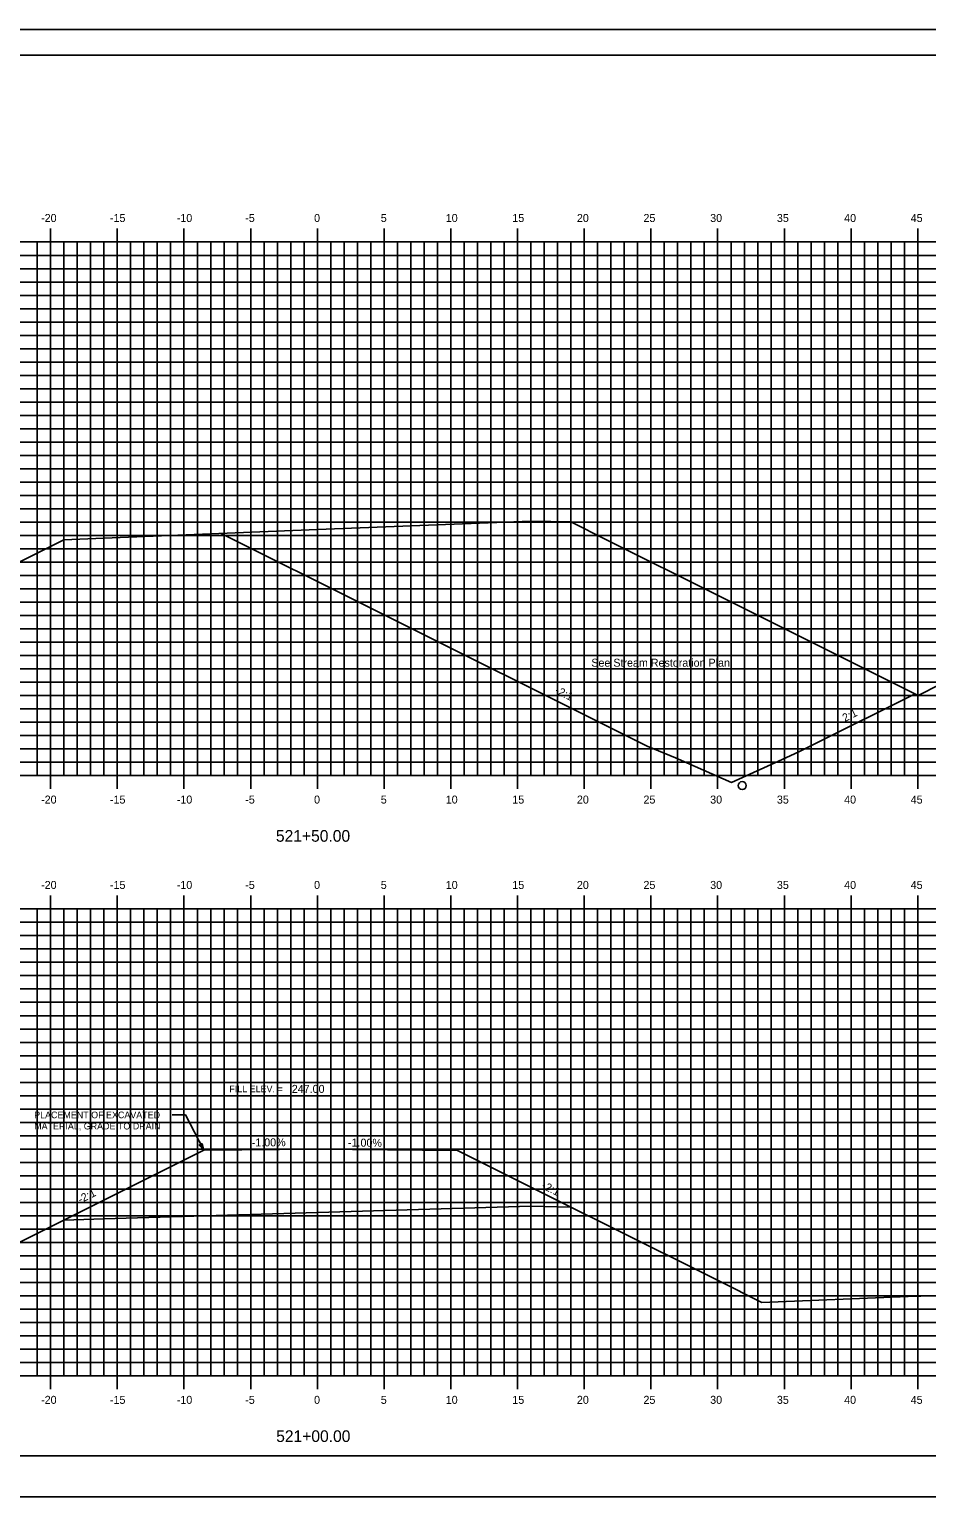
# Model space of a CAD drawing. Extents: x 1168600 to 1177589, y 610178 to 611246.
# Drawn here: x 1174818.3 to 1174885.5, y 610268.7 to 610378.7 of the extents above; entities that cross this region are included whole.
import ezdxf

# ---------------------------------------------------------------- set-up
doc = ezdxf.new("R2010")
doc.units = 0
for name, color, linetype in [('_Construction', 7, 'Continuous'), ('_Station Equation', 7, 'Continuous'), ('ANNOTATION', 7, 'Continuous'), ('BORDER', 7, 'Continuous'), ('Clear Zone and Buffer', 7, 'Continuous'), ('D_Roadway_Centerline_Text', 7, 'Continuous'), ('D_Text_Standard', 7, 'Continuous'), ('H_V ANNOTATION', 7, 'Continuous'), ('MAJOR', 7, 'Continuous'), ('MINOR', 7, 'Continuous'), ('PLOT BOUNDARY', 7, 'Continuous')]:
    doc.layers.add(name, color=color, linetype=linetype)

msp = doc.modelspace()

# ---------------------------------------------------------------- linework, layer by layer
at = {"layer": '_Construction'}
for q in [(1174831.33, 610294.72), (1174850.36, 610294.7)]:
    msp.add_line((1174839.85, 610294.8), q, dxfattribs=at)
at = {"layer": '_Station Equation'}
for points in [[(1174884.88, 610328.8), (1174891.48, 610332.14), (1174909.85, 610341.42)], [(1174873.17, 610283.29), (1174884.14, 610283.75), (1174889.86, 610283.9), (1174892.88, 610285.03), (1174909.85, 610291.99)]]:
    msp.add_lwpolyline(points, dxfattribs=at)
at = {"layer": 'ANNOTATION'}
for p in [(1174828.97, 610297.36), (1174831.33, 610294.72)]:
    msp.add_line(p, (1174829.97, 610297.36), dxfattribs=at)
msp.add_lwpolyline([(1174831.21, 610295.22), (1174831.33, 610294.72), (1174830.99, 610295.1)], close=True, dxfattribs=at)
at = {"layer": 'BORDER'}
for p, q in [((1174924.85, 610376.8), (1174764.85, 610376.8)), ((1174764.85, 610271.8), (1174924.85, 610271.8))]:
    msp.add_line(p, q, dxfattribs=at)
at = {"layer": 'Clear Zone and Buffer'}
msp.add_circle((1174871.69, 610322.05), 0.3, dxfattribs=at)
at = {"layer": 'D_Text_Standard'}
for points in [[(1174809.7, 610335.85), (1174810.64, 610335.38), (1174820.85, 610340.48), (1174823.85, 610340.6), (1174839.85, 610341.24), (1174855.85, 610341.88), (1174858.85, 610341.82), (1174861.52, 610340.48), (1174869.93, 610336.28), (1174884.88, 610328.8)], [(1174832.63, 610340.95), (1174843.65, 610335.45), (1174851, 610331.78), (1174856.36, 610329.1), (1174864.56, 610325.01), (1174866.68, 610324.13), (1174870.88, 610322.29), (1174874.96, 610324.14), (1174875.98, 610324.6), (1174877.19, 610325.2), (1174884.65, 610328.92)], [(1174820.85, 610289.48), (1174831.33, 610294.72), (1174839.85, 610294.8), (1174850.36, 610294.7), (1174858.85, 610290.45)], [(1174809.76, 610284.91), (1174810.74, 610284.42), (1174820.85, 610289.48), (1174823.85, 610289.56), (1174839.85, 610290.04), (1174855.85, 610290.51), (1174858.85, 610290.45), (1174861.63, 610289.06), (1174869.93, 610284.91), (1174873.17, 610283.29)]]:
    msp.add_lwpolyline(points, dxfattribs=at)
at = {"layer": 'MAJOR'}
for p, q in [((1174819.85, 610363.8), (1174819.85, 610362.8)), ((1174824.85, 610363.8), (1174824.85, 610362.8)), ((1174829.85, 610363.8), (1174829.85, 610362.8)), ((1174834.85, 610363.8), (1174834.85, 610362.8)), ((1174839.85, 610363.8), (1174839.85, 610362.8)), ((1174844.85, 610363.8), (1174844.85, 610362.8)), ((1174849.85, 610363.8), (1174849.85, 610362.8)), ((1174854.85, 610363.8), (1174854.85, 610362.8)), ((1174859.85, 610363.8), (1174859.85, 610362.8)), ((1174864.85, 610363.8), (1174864.85, 610362.8)), ((1174869.85, 610363.8), (1174869.85, 610362.8)), ((1174874.85, 610363.8), (1174874.85, 610362.8)), ((1174879.85, 610363.8), (1174879.85, 610362.8)), ((1174884.85, 610363.8), (1174884.85, 610362.8)), ((1174769.85, 610362.8), (1174909.85, 610362.8)), ((1174769.85, 610362.8), (1174909.85, 610362.8)), ((1174819.85, 610322.8), (1174819.85, 610362.8)), ((1174824.85, 610322.8), (1174824.85, 610362.8)), ((1174829.85, 610322.8), (1174829.85, 610362.8)), ((1174834.85, 610322.8), (1174834.85, 610362.8)), ((1174839.85, 610322.8), (1174839.85, 610362.8)), ((1174844.85, 610322.8), (1174844.85, 610362.8)), ((1174849.85, 610322.8), (1174849.85, 610362.8)), ((1174854.85, 610322.8), (1174854.85, 610362.8)), ((1174859.85, 610322.8), (1174859.85, 610362.8)), ((1174864.85, 610322.8), (1174864.85, 610362.8)), ((1174869.85, 610322.8), (1174869.85, 610362.8)), ((1174874.85, 610322.8), (1174874.85, 610362.8)), ((1174879.85, 610322.8), (1174879.85, 610362.8)), ((1174884.85, 610322.8), (1174884.85, 610362.8)), ((1174769.85, 610357.8), (1174909.85, 610357.8)), ((1174769.85, 610352.8), (1174909.85, 610352.8)), ((1174769.85, 610347.8), (1174909.85, 610347.8)), ((1174769.85, 610342.8), (1174909.85, 610342.8)), ((1174769.85, 610337.8), (1174909.85, 610337.8)), ((1174769.85, 610332.8), (1174909.85, 610332.8)), ((1174769.85, 610327.8), (1174909.85, 610327.8)), ((1174769.85, 610322.8), (1174909.85, 610322.8)), ((1174769.85, 610322.8), (1174909.85, 610322.8)), ((1174819.85, 610321.8), (1174819.85, 610322.8)), ((1174824.85, 610321.8), (1174824.85, 610322.8)), ((1174829.85, 610321.8), (1174829.85, 610322.8)), ((1174834.85, 610321.8), (1174834.85, 610322.8)), ((1174839.85, 610321.8), (1174839.85, 610322.8)), ((1174844.85, 610321.8), (1174844.85, 610322.8)), ((1174849.85, 610321.8), (1174849.85, 610322.8)), ((1174854.85, 610321.8), (1174854.85, 610322.8)), ((1174859.85, 610321.8), (1174859.85, 610322.8)), ((1174864.85, 610321.8), (1174864.85, 610322.8)), ((1174869.85, 610321.8), (1174869.85, 610322.8)), ((1174874.85, 610321.8), (1174874.85, 610322.8)), ((1174879.85, 610321.8), (1174879.85, 610322.8)), ((1174884.85, 610321.8), (1174884.85, 610322.8)), ((1174819.85, 610313.8), (1174819.85, 610312.8)), ((1174824.85, 610313.8), (1174824.85, 610312.8)), ((1174829.85, 610313.8), (1174829.85, 610312.8)), ((1174834.85, 610313.8), (1174834.85, 610312.8)), ((1174839.85, 610313.8), (1174839.85, 610312.8)), ((1174844.85, 610313.8), (1174844.85, 610312.8)), ((1174849.85, 610313.8), (1174849.85, 610312.8)), ((1174854.85, 610313.8), (1174854.85, 610312.8)), ((1174859.85, 610313.8), (1174859.85, 610312.8)), ((1174864.85, 610313.8), (1174864.85, 610312.8)), ((1174869.85, 610313.8), (1174869.85, 610312.8)), ((1174874.85, 610313.8), (1174874.85, 610312.8)), ((1174879.85, 610313.8), (1174879.85, 610312.8)), ((1174884.85, 610313.8), (1174884.85, 610312.8)), ((1174769.85, 610312.8), (1174909.85, 610312.8)), ((1174769.85, 610312.8), (1174909.85, 610312.8)), ((1174819.85, 610277.8), (1174819.85, 610312.8)), ((1174824.85, 610277.8), (1174824.85, 610312.8)), ((1174829.85, 610277.8), (1174829.85, 610312.8)), ((1174834.85, 610277.8), (1174834.85, 610312.8)), ((1174839.85, 610277.8), (1174839.85, 610312.8)), ((1174844.85, 610277.8), (1174844.85, 610312.8)), ((1174849.85, 610277.8), (1174849.85, 610312.8)), ((1174854.85, 610277.8), (1174854.85, 610312.8)), ((1174859.85, 610277.8), (1174859.85, 610312.8)), ((1174864.85, 610277.8), (1174864.85, 610312.8)), ((1174869.85, 610277.8), (1174869.85, 610312.8)), ((1174874.85, 610277.8), (1174874.85, 610312.8)), ((1174879.85, 610277.8), (1174879.85, 610312.8)), ((1174884.85, 610277.8), (1174884.85, 610312.8)), ((1174769.85, 610307.8), (1174909.85, 610307.8)), ((1174769.85, 610302.8), (1174909.85, 610302.8)), ((1174769.85, 610297.8), (1174909.85, 610297.8)), ((1174769.85, 610292.8), (1174909.85, 610292.8)), ((1174769.85, 610287.8), (1174909.85, 610287.8)), ((1174769.85, 610282.8), (1174909.85, 610282.8)), ((1174769.85, 610277.8), (1174909.85, 610277.8)), ((1174769.85, 610277.8), (1174909.85, 610277.8)), ((1174819.85, 610276.8), (1174819.85, 610277.8)), ((1174824.85, 610276.8), (1174824.85, 610277.8)), ((1174829.85, 610276.8), (1174829.85, 610277.8)), ((1174834.85, 610276.8), (1174834.85, 610277.8)), ((1174839.85, 610276.8), (1174839.85, 610277.8)), ((1174844.85, 610276.8), (1174844.85, 610277.8)), ((1174849.85, 610276.8), (1174849.85, 610277.8)), ((1174854.85, 610276.8), (1174854.85, 610277.8)), ((1174859.85, 610276.8), (1174859.85, 610277.8)), ((1174864.85, 610276.8), (1174864.85, 610277.8)), ((1174869.85, 610276.8), (1174869.85, 610277.8)), ((1174874.85, 610276.8), (1174874.85, 610277.8)), ((1174879.85, 610276.8), (1174879.85, 610277.8)), ((1174884.85, 610276.8), (1174884.85, 610277.8))]:
    msp.add_line(p, q, dxfattribs=at)
at = {"layer": 'MINOR'}
for p, q in [((1174818.85, 610322.8), (1174818.85, 610362.8)), ((1174820.85, 610322.8), (1174820.85, 610362.8)), ((1174821.85, 610322.8), (1174821.85, 610362.8)), ((1174822.85, 610322.8), (1174822.85, 610362.8)), ((1174823.85, 610322.8), (1174823.85, 610362.8)), ((1174825.85, 610322.8), (1174825.85, 610362.8)), ((1174826.85, 610322.8), (1174826.85, 610362.8)), ((1174827.85, 610322.8), (1174827.85, 610362.8)), ((1174828.85, 610322.8), (1174828.85, 610362.8)), ((1174830.85, 610322.8), (1174830.85, 610362.8)), ((1174831.85, 610322.8), (1174831.85, 610362.8)), ((1174832.85, 610322.8), (1174832.85, 610362.8)), ((1174833.85, 610322.8), (1174833.85, 610362.8)), ((1174835.85, 610322.8), (1174835.85, 610362.8)), ((1174836.85, 610322.8), (1174836.85, 610362.8)), ((1174837.85, 610322.8), (1174837.85, 610362.8)), ((1174838.85, 610322.8), (1174838.85, 610362.8)), ((1174840.85, 610322.8), (1174840.85, 610362.8)), ((1174841.85, 610322.8), (1174841.85, 610362.8)), ((1174842.85, 610322.8), (1174842.85, 610362.8)), ((1174843.85, 610322.8), (1174843.85, 610362.8)), ((1174845.85, 610322.8), (1174845.85, 610362.8)), ((1174846.85, 610322.8), (1174846.85, 610362.8)), ((1174847.85, 610322.8), (1174847.85, 610362.8)), ((1174848.85, 610322.8), (1174848.85, 610362.8)), ((1174850.85, 610322.8), (1174850.85, 610362.8)), ((1174851.85, 610322.8), (1174851.85, 610362.8)), ((1174852.85, 610322.8), (1174852.85, 610362.8)), ((1174853.85, 610322.8), (1174853.85, 610362.8)), ((1174855.85, 610322.8), (1174855.85, 610362.8)), ((1174856.85, 610322.8), (1174856.85, 610362.8)), ((1174857.85, 610322.8), (1174857.85, 610362.8)), ((1174858.85, 610322.8), (1174858.85, 610362.8)), ((1174860.85, 610322.8), (1174860.85, 610362.8)), ((1174861.85, 610322.8), (1174861.85, 610362.8)), ((1174862.85, 610322.8), (1174862.85, 610362.8)), ((1174863.85, 610322.8), (1174863.85, 610362.8)), ((1174865.85, 610322.8), (1174865.85, 610362.8)), ((1174866.85, 610322.8), (1174866.85, 610362.8)), ((1174867.85, 610322.8), (1174867.85, 610362.8)), ((1174868.85, 610322.8), (1174868.85, 610362.8)), ((1174870.85, 610322.8), (1174870.85, 610362.8)), ((1174871.85, 610322.8), (1174871.85, 610362.8)), ((1174872.85, 610322.8), (1174872.85, 610362.8)), ((1174873.85, 610322.8), (1174873.85, 610362.8)), ((1174875.85, 610322.8), (1174875.85, 610362.8)), ((1174876.85, 610322.8), (1174876.85, 610362.8)), ((1174877.85, 610322.8), (1174877.85, 610362.8)), ((1174878.85, 610322.8), (1174878.85, 610362.8)), ((1174880.85, 610322.8), (1174880.85, 610362.8)), ((1174881.85, 610322.8), (1174881.85, 610362.8)), ((1174882.85, 610322.8), (1174882.85, 610362.8)), ((1174883.85, 610322.8), (1174883.85, 610362.8)), ((1174769.85, 610361.8), (1174909.85, 610361.8)), ((1174769.85, 610360.8), (1174909.85, 610360.8)), ((1174769.85, 610359.8), (1174909.85, 610359.8)), ((1174769.85, 610358.8), (1174909.85, 610358.8)), ((1174769.85, 610356.8), (1174909.85, 610356.8)), ((1174769.85, 610355.8), (1174909.85, 610355.8)), ((1174769.85, 610354.8), (1174909.85, 610354.8)), ((1174769.85, 610353.8), (1174909.85, 610353.8)), ((1174769.85, 610351.8), (1174909.85, 610351.8)), ((1174769.85, 610350.8), (1174909.85, 610350.8)), ((1174769.85, 610349.8), (1174909.85, 610349.8)), ((1174769.85, 610348.8), (1174909.85, 610348.8)), ((1174769.85, 610346.8), (1174909.85, 610346.8)), ((1174769.85, 610345.8), (1174909.85, 610345.8)), ((1174769.85, 610344.8), (1174909.85, 610344.8)), ((1174769.85, 610343.8), (1174909.85, 610343.8)), ((1174769.85, 610341.8), (1174909.85, 610341.8)), ((1174769.85, 610340.8), (1174909.85, 610340.8)), ((1174769.85, 610339.8), (1174909.85, 610339.8)), ((1174769.85, 610338.8), (1174909.85, 610338.8)), ((1174769.85, 610336.8), (1174909.85, 610336.8)), ((1174769.85, 610335.8), (1174909.85, 610335.8)), ((1174769.85, 610334.8), (1174909.85, 610334.8)), ((1174769.85, 610333.8), (1174909.85, 610333.8)), ((1174769.85, 610331.8), (1174909.85, 610331.8)), ((1174769.85, 610330.8), (1174909.85, 610330.8)), ((1174769.85, 610329.8), (1174909.85, 610329.8)), ((1174769.85, 610328.8), (1174909.85, 610328.8)), ((1174769.85, 610326.8), (1174909.85, 610326.8)), ((1174769.85, 610325.8), (1174909.85, 610325.8)), ((1174769.85, 610324.8), (1174909.85, 610324.8)), ((1174769.85, 610323.8), (1174909.85, 610323.8)), ((1174818.85, 610277.8), (1174818.85, 610312.8)), ((1174820.85, 610277.8), (1174820.85, 610312.8)), ((1174821.85, 610277.8), (1174821.85, 610312.8)), ((1174822.85, 610277.8), (1174822.85, 610312.8)), ((1174823.85, 610277.8), (1174823.85, 610312.8)), ((1174825.85, 610277.8), (1174825.85, 610312.8)), ((1174826.85, 610277.8), (1174826.85, 610312.8)), ((1174827.85, 610277.8), (1174827.85, 610312.8)), ((1174828.85, 610277.8), (1174828.85, 610312.8)), ((1174830.85, 610277.8), (1174830.85, 610312.8)), ((1174831.85, 610277.8), (1174831.85, 610312.8)), ((1174832.85, 610277.8), (1174832.85, 610312.8)), ((1174833.85, 610277.8), (1174833.85, 610312.8)), ((1174835.85, 610277.8), (1174835.85, 610312.8)), ((1174836.85, 610277.8), (1174836.85, 610312.8)), ((1174837.85, 610277.8), (1174837.85, 610312.8)), ((1174838.85, 610277.8), (1174838.85, 610312.8)), ((1174840.85, 610277.8), (1174840.85, 610312.8)), ((1174841.85, 610277.8), (1174841.85, 610312.8)), ((1174842.85, 610277.8), (1174842.85, 610312.8)), ((1174843.85, 610277.8), (1174843.85, 610312.8)), ((1174845.85, 610277.8), (1174845.85, 610312.8)), ((1174846.85, 610277.8), (1174846.85, 610312.8)), ((1174847.85, 610277.8), (1174847.85, 610312.8)), ((1174848.85, 610277.8), (1174848.85, 610312.8)), ((1174850.85, 610277.8), (1174850.85, 610312.8)), ((1174851.85, 610277.8), (1174851.85, 610312.8)), ((1174852.85, 610277.8), (1174852.85, 610312.8)), ((1174853.85, 610277.8), (1174853.85, 610312.8)), ((1174855.85, 610277.8), (1174855.85, 610312.8)), ((1174856.85, 610277.8), (1174856.85, 610312.8)), ((1174857.85, 610277.8), (1174857.85, 610312.8)), ((1174858.85, 610277.8), (1174858.85, 610312.8)), ((1174860.85, 610277.8), (1174860.85, 610312.8)), ((1174861.85, 610277.8), (1174861.85, 610312.8)), ((1174862.85, 610277.8), (1174862.85, 610312.8)), ((1174863.85, 610277.8), (1174863.85, 610312.8)), ((1174865.85, 610277.8), (1174865.85, 610312.8)), ((1174866.85, 610277.8), (1174866.85, 610312.8)), ((1174867.85, 610277.8), (1174867.85, 610312.8)), ((1174868.85, 610277.8), (1174868.85, 610312.8)), ((1174870.85, 610277.8), (1174870.85, 610312.8)), ((1174871.85, 610277.8), (1174871.85, 610312.8)), ((1174872.85, 610277.8), (1174872.85, 610312.8)), ((1174873.85, 610277.8), (1174873.85, 610312.8)), ((1174875.85, 610277.8), (1174875.85, 610312.8)), ((1174876.85, 610277.8), (1174876.85, 610312.8)), ((1174877.85, 610277.8), (1174877.85, 610312.8)), ((1174878.85, 610277.8), (1174878.85, 610312.8)), ((1174880.85, 610277.8), (1174880.85, 610312.8)), ((1174881.85, 610277.8), (1174881.85, 610312.8)), ((1174882.85, 610277.8), (1174882.85, 610312.8)), ((1174883.85, 610277.8), (1174883.85, 610312.8)), ((1174769.85, 610311.8), (1174909.85, 610311.8)), ((1174769.85, 610310.8), (1174909.85, 610310.8)), ((1174769.85, 610309.8), (1174909.85, 610309.8)), ((1174769.85, 610308.8), (1174909.85, 610308.8)), ((1174769.85, 610306.8), (1174909.85, 610306.8)), ((1174769.85, 610305.8), (1174909.85, 610305.8)), ((1174769.85, 610304.8), (1174909.85, 610304.8)), ((1174769.85, 610303.8), (1174909.85, 610303.8)), ((1174769.85, 610301.8), (1174909.85, 610301.8)), ((1174769.85, 610300.8), (1174909.85, 610300.8)), ((1174769.85, 610299.8), (1174909.85, 610299.8)), ((1174769.85, 610298.8), (1174909.85, 610298.8)), ((1174769.85, 610296.8), (1174909.85, 610296.8)), ((1174769.85, 610295.8), (1174909.85, 610295.8)), ((1174769.85, 610294.8), (1174909.85, 610294.8)), ((1174769.85, 610293.8), (1174909.85, 610293.8)), ((1174769.85, 610291.8), (1174909.85, 610291.8)), ((1174769.85, 610290.8), (1174909.85, 610290.8)), ((1174769.85, 610289.8), (1174909.85, 610289.8)), ((1174769.85, 610288.8), (1174909.85, 610288.8)), ((1174769.85, 610286.8), (1174909.85, 610286.8)), ((1174769.85, 610285.8), (1174909.85, 610285.8)), ((1174769.85, 610284.8), (1174909.85, 610284.8)), ((1174769.85, 610283.8), (1174909.85, 610283.8)), ((1174769.85, 610281.8), (1174909.85, 610281.8)), ((1174769.85, 610280.8), (1174909.85, 610280.8)), ((1174769.85, 610279.8), (1174909.85, 610279.8)), ((1174769.85, 610278.8), (1174909.85, 610278.8))]:
    msp.add_line(p, q, dxfattribs=at)
at = {"layer": 'PLOT BOUNDARY'}
msp.add_lwpolyline([(1174756.75, 610268.74), (1174926.75, 610268.74), (1174926.75, 610378.74), (1174756.75, 610378.74)], close=True, dxfattribs=at)

# ---------------------------------------------------------------- texts
at = {"layer": 'ANNOTATION'}
for s, rotation, p in [('-2:1', 333.4655, (1174857.6, 610329)), ('2:1', 26.4851, (1174879.38, 610326.81)), ('-1.00%', 0.5729, (1174834.93, 610294.99)), ('-1.00%', 359.4271, (1174842.14, 610294.99)), ('-2:1', 333.4349, (1174856.6, 610291.88)), ('-2:1', 26.5651, (1174822.08, 610290.71))]:
    msp.add_text(s, height=0.6, rotation=rotation, dxfattribs=at).set_placement(p)
for s, p in [('FILL ELEV. =', (1174833.25, 610299.06)), ('PLACEMENT OF EXCAVATED ', (1174818.62, 610297.11)), ('MATERIAL, GRADE TO DRAIN', (1174818.62, 610296.27))]:
    msp.add_text(s, height=0.5, dxfattribs=at).set_placement(p)
at = {"layer": 'D_Roadway_Centerline_Text'}
for s, p in [('See Stream Restoration Plan', (1174860.38, 610330.96)), ('247.00', (1174837.93, 610299.01))]:
    msp.add_text(s, height=0.6, dxfattribs=at).set_placement(p)
at = {"layer": 'D_Text_Standard'}
for s, p in [('C', (1174839.84, 610341.24)), ('L', (1174839.85, 610341.23)), ('C', (1174840.28, 610341.25)), ('L', (1174840.29, 610341.25)), ('C', (1174839.84, 610290.04)), ('L', (1174839.85, 610290.03))]:
    msp.add_text(s, height=0.0146, dxfattribs=at).set_placement(p)
at = {"layer": 'H_V ANNOTATION'}
for s, height, p in [('-20', 0.6, (1174819.14, 610364.3)), ('-15', 0.6, (1174824.3, 610364.3)), ('-10', 0.6, (1174829.31, 610364.3)), ('-5', 0.6, (1174834.44, 610364.3)), ('0', 0.6, (1174839.6, 610364.3)), ('5', 0.6, (1174844.6, 610364.3)), ('10', 0.6, (1174849.47, 610364.3)), ('15', 0.6, (1174854.46, 610364.3)), ('20', 0.6, (1174859.3, 610364.3)), ('25', 0.6, (1174864.29, 610364.3)), ('30', 0.6, (1174869.29, 610364.3)), ('35', 0.6, (1174874.29, 610364.3)), ('40', 0.6, (1174879.33, 610364.3)), ('45', 0.6, (1174884.32, 610364.3)), ('-20', 0.6, (1174819.14, 610320.7)), ('-15', 0.6, (1174824.3, 610320.7)), ('-10', 0.6, (1174829.31, 610320.7)), ('-5', 0.6, (1174834.44, 610320.7)), ('0', 0.6, (1174839.6, 610320.7)), ('5', 0.6, (1174844.6, 610320.7)), ('10', 0.6, (1174849.47, 610320.7)), ('15', 0.6, (1174854.46, 610320.7)), ('20', 0.6, (1174859.3, 610320.7)), ('25', 0.6, (1174864.29, 610320.7)), ('30', 0.6, (1174869.29, 610320.7)), ('35', 0.6, (1174874.29, 610320.7)), ('40', 0.6, (1174879.33, 610320.7)), ('45', 0.6, (1174884.32, 610320.7)), ('521+50.00', 0.875, (1174836.74, 610317.84)), ('-20', 0.6, (1174819.14, 610314.3)), ('-15', 0.6, (1174824.3, 610314.3)), ('-10', 0.6, (1174829.31, 610314.3)), ('-5', 0.6, (1174834.44, 610314.3)), ('0', 0.6, (1174839.6, 610314.3)), ('5', 0.6, (1174844.6, 610314.3)), ('10', 0.6, (1174849.47, 610314.3)), ('15', 0.6, (1174854.46, 610314.3)), ('20', 0.6, (1174859.3, 610314.3)), ('25', 0.6, (1174864.29, 610314.3)), ('30', 0.6, (1174869.29, 610314.3)), ('35', 0.6, (1174874.29, 610314.3)), ('40', 0.6, (1174879.33, 610314.3)), ('45', 0.6, (1174884.32, 610314.3)), ('-20', 0.6, (1174819.14, 610275.7)), ('-15', 0.6, (1174824.3, 610275.7)), ('-10', 0.6, (1174829.31, 610275.7)), ('-5', 0.6, (1174834.44, 610275.7)), ('0', 0.6, (1174839.6, 610275.7)), ('5', 0.6, (1174844.6, 610275.7)), ('10', 0.6, (1174849.47, 610275.7)), ('15', 0.6, (1174854.46, 610275.7)), ('20', 0.6, (1174859.3, 610275.7)), ('25', 0.6, (1174864.29, 610275.7)), ('30', 0.6, (1174869.29, 610275.7)), ('35', 0.6, (1174874.29, 610275.7)), ('40', 0.6, (1174879.33, 610275.7)), ('45', 0.6, (1174884.32, 610275.7)), ('521+00.00', 0.875, (1174836.76, 610272.84))]:
    msp.add_text(s, height=height, dxfattribs=at).set_placement(p)

doc.saveas('drawing.dxf')
